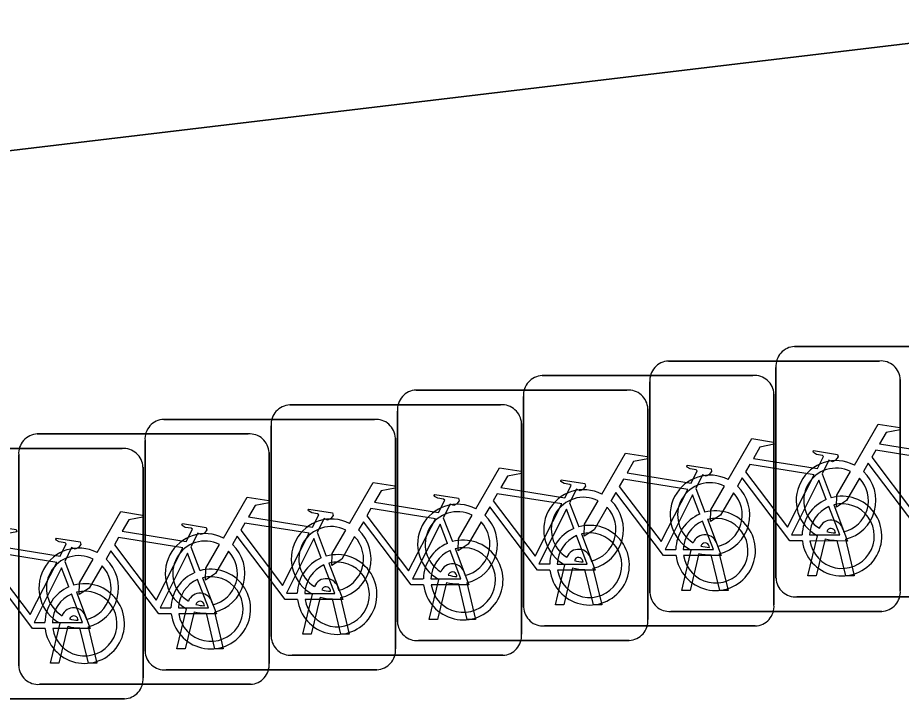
# Model space of a CAD drawing. Extents: x 162184 to 163154, y 385507 to 386516.
# Drawn here: x 162761.834 to 162765.359, y 386429.62 to 386432.371 of the extents above; entities that cross this region are included whole.
import ezdxf

# ---------------------------------------------------------------- set-up
doc = ezdxf.new("R2010")
doc.units = 0
for name, color, linetype in [('IMGEO_Erf', 7, 'Continuous'), ('IMGEO_Fietsenrek', 7, 'Continuous'), ('IMGEO_Voetpad_open', 7, 'Continuous')]:
    doc.layers.add(name, color=color, linetype=linetype)

msp = doc.modelspace()

# ---------------------------------------------------------------- linework, layer by layer
at = {"layer": 'IMGEO_Erf'}
msp.add_lwpolyline([(163002.712, 386467.501), (163001.756, 386467.842), (162999.262, 386468.477), (162997.489, 386468.786), (162995.824, 386469.032), (162993.927, 386469.309), (162992.151, 386469.571), (162989.841, 386469.185), (162937.766, 386460.481), (162934.477, 386459.931), (162894.907, 386453.027), (162819.461, 386440.236), (162799.345, 386437.091), (162771.737, 386433.026), (162747.295, 386430.111), (162736.141, 386429.087), (162728.219, 386428.267), (162728.615, 386423.374), (162731.201, 386390.943), (162756.092, 386378.524)], dxfattribs=at)
at = {"layer": 'IMGEO_Fietsenrek'}
for p, q in [((162764.9329, 386431.0595), (162765.7738, 386431.0595)), ((162765.7738, 386431.0595), (162764.9329, 386431.0595)), ((162764.4299, 386431.0015), (162765.2708, 386431.0015)), ((162765.2708, 386431.0015), (162764.4299, 386431.0015)), ((162764.8585, 386430.1349), (162764.8585, 386430.9758)), ((162764.8585, 386430.9758), (162764.8585, 386430.1349)), ((162763.9259, 386430.9435), (162764.7668, 386430.9435)), ((162764.7668, 386430.9435), (162763.9259, 386430.9435)), ((162764.3555, 386430.0769), (162764.3555, 386430.9178)), ((162764.3555, 386430.9178), (162764.3555, 386430.0769)), ((162765.3545, 386430.9271), (162765.3545, 386430.0862)), ((162765.3545, 386430.0862), (162765.3545, 386430.9271)), ((162763.4229, 386430.8855), (162764.2638, 386430.8855)), ((162764.2638, 386430.8855), (162763.4229, 386430.8855)), ((162763.8515, 386430.0189), (162763.8515, 386430.8598)), ((162763.8515, 386430.8598), (162763.8515, 386430.0189)), ((162764.8505, 386430.8691), (162764.8505, 386430.0282)), ((162764.8505, 386430.0282), (162764.8505, 386430.8691)), ((162762.9189, 386430.8265), (162763.7598, 386430.8265)), ((162763.7598, 386430.8265), (162762.9189, 386430.8265)), ((162764.3475, 386430.8111), (162764.3475, 386429.9702)), ((162764.3475, 386429.9702), (162764.3475, 386430.8111)), ((162763.3485, 386429.9609), (162763.3485, 386430.8018)), ((162763.3485, 386430.8018), (162763.3485, 386429.9609)), ((162762.4159, 386430.7685), (162763.2568, 386430.7685)), ((162763.2568, 386430.7685), (162762.4159, 386430.7685)), ((162762.8445, 386429.9019), (162762.8445, 386430.7428)), ((162762.8445, 386430.7428), (162762.8445, 386429.9019)), ((162763.8435, 386430.7521), (162763.8435, 386429.9112)), ((162763.8435, 386429.9112), (162763.8435, 386430.7521)), ((162761.9119, 386430.7105), (162762.7528, 386430.7105)), ((162762.7528, 386430.7105), (162761.9119, 386430.7105)), ((162762.3415, 386429.8439), (162762.3415, 386430.6848)), ((162762.3415, 386430.6848), (162762.3415, 386429.8439)), ((162763.3405, 386430.6941), (162763.3405, 386429.8532)), ((162763.3405, 386429.8532), (162763.3405, 386430.6941)), ((162761.4089, 386430.6525), (162762.2498, 386430.6525)), ((162762.2498, 386430.6525), (162761.4089, 386430.6525)), ((162762.8365, 386430.6361), (162762.8365, 386429.7952)), ((162762.8365, 386429.7952), (162762.8365, 386430.6361)), ((162761.8375, 386429.7859), (162761.8375, 386430.6268)), ((162761.8375, 386430.6268), (162761.8375, 386429.7859)), ((162762.3335, 386430.5781), (162762.3335, 386429.7372)), ((162762.3335, 386429.7372), (162762.3335, 386430.5781)), ((162765.0422, 386430.5512), (162765.0785, 386430.456)), ((162764.5382, 386430.4932), (162764.5745, 386430.398)), ((162764.0352, 386430.4352), (162764.0715, 386430.34)), ((162763.5312, 386430.3762), (162763.5675, 386430.281)), ((162763.0282, 386430.3182), (162763.0645, 386430.223)), ((162765.0959, 386430.3159), (162765.0949, 386430.3202)), ((162765.1266, 386430.3274), (162765.1284, 386430.3195)), ((162764.9855, 386430.1443), (162765.0238, 386430.3043)), ((162765.0542, 386430.2921), (162765.0189, 386430.1443)), ((162765.137, 386430.1443), (162765.1031, 386430.286)), ((162765.1354, 386430.2903), (162765.1704, 386430.1443)), ((162762.5242, 386430.2602), (162762.5605, 386430.165)), ((162764.4825, 386430.0863), (162764.5208, 386430.2463)), ((162764.5929, 386430.2579), (162764.5919, 386430.2622)), ((162764.6236, 386430.2694), (162764.6254, 386430.2615)), ((162764.1196, 386430.2114), (162764.1214, 386430.2035)), ((162764.5512, 386430.2341), (162764.5159, 386430.0863)), ((162764.634, 386430.0863), (162764.6001, 386430.228)), ((162764.6324, 386430.2323), (162764.6674, 386430.0863)), ((162762.0212, 386430.2022), (162762.0575, 386430.107)), ((162763.9785, 386430.0283), (162764.0168, 386430.1883)), ((162764.0472, 386430.1761), (162764.0119, 386430.0283)), ((162764.0889, 386430.1999), (162764.0879, 386430.2042)), ((162764.13, 386430.0283), (162764.0961, 386430.17)), ((162764.1284, 386430.1743), (162764.1634, 386430.0283)), ((162763.5859, 386430.1419), (162763.5849, 386430.1462)), ((162763.6166, 386430.1534), (162763.6184, 386430.1455)), ((162765.0189, 386430.1443), (162764.9855, 386430.1443)), ((162765.1704, 386430.1443), (162765.137, 386430.1443)), ((162763.4755, 386429.9703), (162763.5138, 386430.1303)), ((162763.5442, 386430.1181), (162763.5089, 386429.9703)), ((162763.627, 386429.9703), (162763.5931, 386430.112)), ((162763.6254, 386430.1163), (162763.6604, 386429.9703)), ((162762.9715, 386429.9113), (162763.0098, 386430.0713)), ((162763.0819, 386430.0829), (162763.0809, 386430.0872)), ((162763.1126, 386430.0944), (162763.1144, 386430.0865)), ((162764.5159, 386430.0863), (162764.4825, 386430.0863)), ((162764.6674, 386430.0863), (162764.634, 386430.0863)), ((162762.5789, 386430.0249), (162762.5779, 386430.0292)), ((162762.6096, 386430.0364), (162762.6114, 386430.0285)), ((162763.0402, 386430.0591), (162763.0049, 386429.9113)), ((162763.123, 386429.9113), (162763.0891, 386430.053)), ((162763.1214, 386430.0573), (162763.1564, 386429.9113)), ((162765.7831, 386430.0605), (162764.9422, 386430.0605)), ((162764.9422, 386430.0605), (162765.7831, 386430.0605)), ((162762.4685, 386429.8533), (162762.5068, 386430.0133)), ((162762.5372, 386430.0011), (162762.5019, 386429.8533)), ((162762.62, 386429.8533), (162762.5861, 386429.995)), ((162762.6184, 386429.9993), (162762.6534, 386429.8533)), ((162764.0119, 386430.0283), (162763.9785, 386430.0283)), ((162764.1634, 386430.0283), (162764.13, 386430.0283)), ((162765.2801, 386430.0025), (162764.4392, 386430.0025)), ((162764.4392, 386430.0025), (162765.2801, 386430.0025)), ((162762.0749, 386429.9669), (162762.0739, 386429.9712)), ((162762.1056, 386429.9784), (162762.1074, 386429.9705)), ((162763.5089, 386429.9703), (162763.4755, 386429.9703)), ((162763.6604, 386429.9703), (162763.627, 386429.9703)), ((162761.9645, 386429.7953), (162762.0028, 386429.9553)), ((162762.0332, 386429.9431), (162761.9979, 386429.7953)), ((162762.116, 386429.7953), (162762.0821, 386429.937)), ((162762.1144, 386429.9413), (162762.1494, 386429.7953)), ((162764.7761, 386429.9445), (162763.9352, 386429.9445)), ((162763.9352, 386429.9445), (162764.7761, 386429.9445)), ((162763.0049, 386429.9113), (162762.9715, 386429.9113)), ((162763.1564, 386429.9113), (162763.123, 386429.9113)), ((162762.5019, 386429.8533), (162762.4685, 386429.8533)), ((162762.6534, 386429.8533), (162762.62, 386429.8533)), ((162764.2731, 386429.8865), (162763.4322, 386429.8865)), ((162763.4322, 386429.8865), (162764.2731, 386429.8865)), ((162763.7691, 386429.8275), (162762.9282, 386429.8275)), ((162762.9282, 386429.8275), (162763.7691, 386429.8275)), ((162761.9979, 386429.7953), (162761.9645, 386429.7953)), ((162762.1494, 386429.7953), (162762.116, 386429.7953)), ((162763.2661, 386429.7695), (162762.4252, 386429.7695)), ((162762.4252, 386429.7695), (162763.2661, 386429.7695)), ((162762.7621, 386429.7115), (162761.9212, 386429.7115)), ((162761.9212, 386429.7115), (162762.7621, 386429.7115)), ((162762.2591, 386429.6535), (162761.4182, 386429.6535)), ((162761.4182, 386429.6535), (162762.2591, 386429.6535))]:
    msp.add_line(p, q, dxfattribs=at)
for points in [[(162765.1711, 386430.5862), (162765.2658, 386430.7497), (162765.352, 386430.7359), (162765.3537, 386430.7272), (162765.2976, 386430.7163), (162765.2714, 386430.671), (162765.5266, 386430.6302)], [(162764.6681, 386430.5282), (162764.7628, 386430.6917), (162764.849, 386430.6779), (162764.8507, 386430.6692), (162764.7946, 386430.6583), (162764.7684, 386430.613), (162765.0236, 386430.5722)], [(162764.1641, 386430.4702), (162764.2588, 386430.6337), (162764.345, 386430.6199), (162764.3467, 386430.6112), (162764.2906, 386430.6003), (162764.2644, 386430.555), (162764.5196, 386430.5142)], [(162765.0236, 386430.5722), (162765.0486, 386430.621), (162765.0435, 386430.625), (162765.0203, 386430.6287), (162765.0076, 386430.6362), (162765.0066, 386430.6393), (162765.0088, 386430.6439), (162765.1036, 386430.6288), (162765.1059, 386430.6185), (162765.0965, 386430.6061), (162765.0841, 386430.5997), (162765.0696, 386430.6059), (162765.0422, 386430.5512)], [(162765.5137, 386430.605), (162765.2569, 386430.646), (162765.2402, 386430.6172), (162765.4072, 386430.3969), (162765.5137, 386430.605)], [(162765.4668, 386430.3415), (162765.4171, 386430.3416), (162765.2264, 386430.5933), (162765.2074, 386430.5605)], [(162763.6611, 386430.4122), (162763.7558, 386430.5757), (162763.842, 386430.5619), (162763.8437, 386430.5532), (162763.7876, 386430.5423), (162763.7614, 386430.497), (162764.0166, 386430.4562)], [(162764.5196, 386430.5142), (162764.5446, 386430.563), (162764.5395, 386430.567), (162764.5163, 386430.5707), (162764.5036, 386430.5782), (162764.5026, 386430.5813), (162764.5048, 386430.5859), (162764.5996, 386430.5708), (162764.6019, 386430.5605), (162764.5925, 386430.5481), (162764.5801, 386430.5417), (162764.5656, 386430.5479), (162764.5382, 386430.4932)], [(162765.0107, 386430.547), (162764.7539, 386430.588), (162764.7372, 386430.5592), (162764.9042, 386430.3389), (162765.0107, 386430.547)], [(162765.1918, 386430.5337), (162765.1402, 386430.4445), (162765.1003, 386430.4185), (162765.1015, 386430.466), (162765.156, 386430.5602)], [(162764.0166, 386430.4562), (162764.0416, 386430.505), (162764.0365, 386430.509), (162764.0133, 386430.5127), (162764.0006, 386430.5202), (162763.9996, 386430.5233), (162764.0018, 386430.5279), (162764.0966, 386430.5128), (162764.0989, 386430.5025), (162764.0895, 386430.4901), (162764.0771, 386430.4837), (162764.0626, 386430.4899), (162764.0352, 386430.4352)], [(162764.5067, 386430.489), (162764.2499, 386430.53), (162764.2332, 386430.5012), (162764.4002, 386430.2809), (162764.5067, 386430.489)], [(162764.9638, 386430.2835), (162764.9141, 386430.2836), (162764.7234, 386430.5353), (162764.7044, 386430.5025)], [(162765.0587, 386430.449), (162765.0294, 386430.5258), (162764.92, 386430.3077), (162764.9627, 386430.3076)], [(162763.1571, 386430.3532), (162763.2518, 386430.5167), (162763.338, 386430.5029), (162763.3397, 386430.4942), (162763.2836, 386430.4833), (162763.2574, 386430.438), (162763.5126, 386430.3972)], [(162764.6888, 386430.4757), (162764.6372, 386430.3865), (162764.5973, 386430.3605), (162764.5985, 386430.408), (162764.653, 386430.5022)], [(162762.6541, 386430.2952), (162762.7488, 386430.4587), (162762.835, 386430.4449), (162762.8367, 386430.4362), (162762.7806, 386430.4253), (162762.7544, 386430.38), (162763.0096, 386430.3392)], [(162763.5126, 386430.3972), (162763.5376, 386430.446), (162763.5325, 386430.45), (162763.5093, 386430.4537), (162763.4966, 386430.4612), (162763.4956, 386430.4643), (162763.4978, 386430.4689), (162763.5926, 386430.4538), (162763.5949, 386430.4435), (162763.5855, 386430.4311), (162763.5731, 386430.4247), (162763.5586, 386430.4309), (162763.5312, 386430.3762)], [(162764.0037, 386430.431), (162763.7469, 386430.472), (162763.7302, 386430.4432), (162763.8972, 386430.2229), (162764.0037, 386430.431)], [(162764.4598, 386430.2255), (162764.4101, 386430.2256), (162764.2194, 386430.4773), (162764.2004, 386430.4445)], [(162764.5547, 386430.391), (162764.5254, 386430.4678), (162764.416, 386430.2497), (162764.4587, 386430.2496)], [(162763.9568, 386430.1675), (162763.9071, 386430.1676), (162763.7164, 386430.4193), (162763.6974, 386430.3865)], [(162764.1848, 386430.4177), (162764.1332, 386430.3285), (162764.0933, 386430.3025), (162764.0945, 386430.35), (162764.149, 386430.4442)], [(162764.9927, 386430.3075), (162765.1126, 386430.3073), (162765.0694, 386430.4209)], [(162765.0892, 386430.4278), (162765.1442, 386430.2832), (162764.9941, 386430.2835)], [(162762.1501, 386430.2372), (162762.2448, 386430.4007), (162762.331, 386430.3869), (162762.3327, 386430.3782), (162762.2766, 386430.3673), (162762.2504, 386430.322), (162762.5056, 386430.2812)], [(162763.0096, 386430.3392), (162763.0346, 386430.388), (162763.0295, 386430.392), (162763.0063, 386430.3957), (162762.9936, 386430.4032), (162762.9926, 386430.4063), (162762.9948, 386430.4109), (162763.0896, 386430.3958), (162763.0919, 386430.3855), (162763.0825, 386430.3731), (162763.0701, 386430.3667), (162763.0556, 386430.3729), (162763.0282, 386430.3182)], [(162763.4997, 386430.372), (162763.2429, 386430.413), (162763.2262, 386430.3842), (162763.3932, 386430.1639), (162763.4997, 386430.372)], [(162763.6818, 386430.3597), (162763.6302, 386430.2705), (162763.5903, 386430.2445), (162763.5915, 386430.292), (162763.646, 386430.3862)], [(162764.0517, 386430.333), (162764.0224, 386430.4098), (162763.913, 386430.1917), (162763.9557, 386430.1916)], [(162762.5056, 386430.2812), (162762.5306, 386430.33), (162762.5255, 386430.334), (162762.5023, 386430.3377), (162762.4896, 386430.3452), (162762.4886, 386430.3483), (162762.4908, 386430.3529), (162762.5856, 386430.3378), (162762.5879, 386430.3275), (162762.5785, 386430.3151), (162762.5661, 386430.3087), (162762.5516, 386430.3149), (162762.5242, 386430.2602)], [(162762.9967, 386430.314), (162762.7399, 386430.355), (162762.7232, 386430.3262), (162762.8902, 386430.1059), (162762.9967, 386430.314)], [(162763.4528, 386430.1085), (162763.4031, 386430.1086), (162763.2124, 386430.3603), (162763.1934, 386430.3275)], [(162763.5477, 386430.274), (162763.5184, 386430.3508), (162763.409, 386430.1327), (162763.4517, 386430.1326)], [(162764.4887, 386430.2495), (162764.6086, 386430.2493), (162764.5654, 386430.3629)], [(162764.5852, 386430.3698), (162764.6402, 386430.2252), (162764.4901, 386430.2255)], [(162761.6471, 386430.1792), (162761.7418, 386430.3427), (162761.828, 386430.3289), (162761.8297, 386430.3202), (162761.7736, 386430.3093), (162761.7474, 386430.264), (162762.0026, 386430.2232)], [(162763.1778, 386430.3007), (162763.1262, 386430.2115), (162763.0863, 386430.1855), (162763.0875, 386430.233), (162763.142, 386430.3272)], [(162764.0822, 386430.3118), (162764.1372, 386430.1672), (162763.9871, 386430.1675)], [(162762.0026, 386430.2232), (162762.0276, 386430.272), (162762.0225, 386430.276), (162761.9993, 386430.2797), (162761.9866, 386430.2872), (162761.9856, 386430.2903), (162761.9878, 386430.2949), (162762.0826, 386430.2798), (162762.0849, 386430.2695), (162762.0755, 386430.2571), (162762.0631, 386430.2507), (162762.0486, 386430.2569), (162762.0212, 386430.2022)], [(162762.4927, 386430.256), (162762.2359, 386430.297), (162762.2192, 386430.2682), (162762.3862, 386430.0479), (162762.4927, 386430.256)], [(162762.9498, 386430.0505), (162762.9001, 386430.0506), (162762.7094, 386430.3023), (162762.6904, 386430.2695)], [(162763.0447, 386430.216), (162763.0154, 386430.2928), (162762.906, 386430.0747), (162762.9487, 386430.0746)], [(162763.9857, 386430.1915), (162764.1056, 386430.1913), (162764.0624, 386430.3049)], [(162762.4458, 386429.9925), (162762.3961, 386429.9926), (162762.2054, 386430.2443), (162762.1864, 386430.2115)], [(162762.6748, 386430.2427), (162762.6232, 386430.1535), (162762.5833, 386430.1275), (162762.5845, 386430.175), (162762.639, 386430.2692)], [(162763.4817, 386430.1325), (162763.6016, 386430.1323), (162763.5584, 386430.2459)], [(162763.5782, 386430.2528), (162763.6332, 386430.1082), (162763.4831, 386430.1085)], [(162761.9897, 386430.198), (162761.7329, 386430.239), (162761.7162, 386430.2102), (162761.8832, 386429.9899), (162761.9897, 386430.198)], [(162762.1708, 386430.1847), (162762.1192, 386430.0955), (162762.0793, 386430.0695), (162762.0805, 386430.117), (162762.135, 386430.2112)], [(162762.5407, 386430.158), (162762.5114, 386430.2348), (162762.402, 386430.0167), (162762.4447, 386430.0166)], [(162761.9428, 386429.9345), (162761.8931, 386429.9346), (162761.7024, 386430.1863), (162761.6834, 386430.1535)], [(162762.0377, 386430.1), (162762.0084, 386430.1768), (162761.899, 386429.9587), (162761.9417, 386429.9586)], [(162762.9787, 386430.0745), (162763.0986, 386430.0743), (162763.0554, 386430.1879)], [(162763.0752, 386430.1948), (162763.1302, 386430.0502), (162762.9801, 386430.0505)], [(162762.5712, 386430.1368), (162762.6262, 386429.9922), (162762.4761, 386429.9925)], [(162762.4747, 386430.0165), (162762.5946, 386430.0163), (162762.5514, 386430.1299)], [(162761.9717, 386429.9585), (162762.0916, 386429.9583), (162762.0484, 386430.0719)], [(162762.0682, 386430.0788), (162762.1232, 386429.9342), (162761.9731, 386429.9345)]]:
    msp.add_lwpolyline(points, dxfattribs=at)
for centre, radius, start, end in [((162764.9362, 386430.9816), 0.0779, 92.4484, 184.2845), ((162764.9362, 386430.9816), 0.0779, 92.4484, 184.2845), ((162764.4332, 386430.9236), 0.0779, 92.4484, 184.2845), ((162764.4332, 386430.9236), 0.0779, 92.4484, 184.2845), ((162765.2766, 386430.9238), 0.0779, 2.4484, 94.2845), ((162765.2766, 386430.9238), 0.0779, 2.4484, 94.2845), ((162763.9292, 386430.8656), 0.0779, 92.4484, 184.2845), ((162763.9292, 386430.8656), 0.0779, 92.4484, 184.2845), ((162764.7726, 386430.8658), 0.0779, 2.4484, 94.2845), ((162764.7726, 386430.8658), 0.0779, 2.4484, 94.2845), ((162763.4262, 386430.8076), 0.0779, 92.4484, 184.2845), ((162763.4262, 386430.8076), 0.0779, 92.4484, 184.2845), ((162764.2696, 386430.8078), 0.0779, 2.4484, 94.2845), ((162764.2696, 386430.8078), 0.0779, 2.4484, 94.2845), ((162762.9222, 386430.7486), 0.0779, 92.4484, 184.2845), ((162762.9222, 386430.7486), 0.0779, 92.4484, 184.2845), ((162763.7656, 386430.7488), 0.0779, 2.4484, 94.2845), ((162763.7656, 386430.7488), 0.0779, 2.4484, 94.2845), ((162762.4192, 386430.6906), 0.0779, 92.4484, 184.2845), ((162762.4192, 386430.6906), 0.0779, 92.4484, 184.2845), ((162763.2626, 386430.6908), 0.0779, 2.4484, 94.2845), ((162763.2626, 386430.6908), 0.0779, 2.4484, 94.2845), ((162761.9152, 386430.6326), 0.0779, 92.4484, 184.2845), ((162761.9152, 386430.6326), 0.0779, 92.4484, 184.2845), ((162762.7586, 386430.6328), 0.0779, 2.4484, 94.2845), ((162762.7586, 386430.6328), 0.0779, 2.4484, 94.2845), ((162762.2556, 386430.5748), 0.0779, 2.4484, 94.2845), ((162762.2556, 386430.5748), 0.0779, 2.4484, 94.2845), ((162765.0981, 386430.4449), 0.159, 62.6766, 242.1369), ((162765.0981, 386430.4449), 0.129, 63.3192, 238.903), ((162765.0981, 386430.4449), 0.159, 283.5766, 46.6042), ((162764.5951, 386430.3869), 0.159, 62.6766, 242.1369), ((162765.0981, 386430.4449), 0.129, 283.6043, 43.4302), ((162764.0911, 386430.3289), 0.159, 62.6766, 242.1369), ((162764.5951, 386430.3869), 0.129, 63.3192, 238.903), ((162764.5951, 386430.3869), 0.159, 283.5766, 46.6042), ((162764.0911, 386430.3289), 0.129, 63.3192, 238.903), ((162764.5951, 386430.3869), 0.129, 283.6043, 43.4302), ((162765.1217, 386430.3029), 0.159, 187.0065, 105.7708), ((162763.5881, 386430.2709), 0.159, 62.6766, 242.1369), ((162764.0911, 386430.3289), 0.129, 283.6043, 43.4302), ((162764.0911, 386430.3289), 0.159, 283.5766, 46.6042), ((162765.1217, 386430.3029), 0.159, 113.3408, 178.3217), ((162765.1217, 386430.3029), 0.129, 113.923, 177.9556), ((162765.1217, 386430.3029), 0.129, 188.6715, 104.5883), ((162763.5881, 386430.2709), 0.129, 63.3192, 238.903), ((162763.5881, 386430.2709), 0.159, 283.5766, 46.6042), ((162764.6177, 386430.2449), 0.159, 113.3408, 178.3217), ((162764.6177, 386430.2449), 0.159, 187.0065, 105.7708), ((162763.0841, 386430.2119), 0.159, 62.6766, 242.1369), ((162763.5881, 386430.2709), 0.129, 283.6043, 43.4302), ((162764.1147, 386430.1869), 0.159, 187.0065, 105.7708), ((162764.6177, 386430.2449), 0.129, 113.923, 177.9556), ((162764.6177, 386430.2449), 0.129, 188.6715, 104.5883), ((162765.0779, 386430.3163), 0.0499, 12.8025, 158.6934), ((162762.5811, 386430.1539), 0.159, 62.6766, 242.1369), ((162763.0841, 386430.2119), 0.129, 63.3192, 238.903), ((162763.0841, 386430.2119), 0.159, 283.5766, 46.6042), ((162764.1147, 386430.1869), 0.159, 113.3408, 178.3217), ((162764.1147, 386430.1869), 0.129, 188.6715, 104.5883), ((162765.0779, 386430.3163), 0.0174, 12.8025, 163.4502), ((162765.0981, 386430.4449), 0.129, 253.415, 269.0204), ((162762.5811, 386430.1539), 0.129, 63.3192, 238.903), ((162763.0841, 386430.2119), 0.129, 283.6043, 43.4302), ((162763.6107, 386430.1279), 0.159, 187.0065, 105.7708), ((162764.1147, 386430.1869), 0.129, 113.923, 177.9556), ((162764.5749, 386430.2583), 0.0499, 12.8025, 158.6934), ((162764.5749, 386430.2583), 0.0174, 12.8025, 163.4502), ((162765.0981, 386430.4449), 0.159, 253.9967, 271.7867), ((162762.0771, 386430.0959), 0.159, 62.6766, 242.1369), ((162762.5811, 386430.1539), 0.129, 283.6043, 43.4302), ((162762.5811, 386430.1539), 0.159, 283.5766, 46.6042), ((162763.6107, 386430.1279), 0.159, 113.3408, 178.3217), ((162763.6107, 386430.1279), 0.129, 113.923, 177.9556), ((162763.6107, 386430.1279), 0.129, 188.6715, 104.5883), ((162764.0709, 386430.2003), 0.0499, 12.8025, 158.6934), ((162764.5951, 386430.3869), 0.129, 253.415, 269.0204), ((162762.0771, 386430.0959), 0.129, 63.3192, 238.903), ((162762.0771, 386430.0959), 0.159, 283.5766, 46.6042), ((162763.1077, 386430.0699), 0.159, 113.3408, 178.3217), ((162763.1077, 386430.0699), 0.159, 187.0065, 105.7708), ((162764.0709, 386430.2003), 0.0174, 12.8025, 163.4502), ((162764.0911, 386430.3289), 0.129, 253.415, 269.0204), ((162764.5951, 386430.3869), 0.159, 253.9967, 271.7867), ((162762.0771, 386430.0959), 0.129, 283.6043, 43.4302), ((162762.6037, 386430.0119), 0.159, 187.0065, 105.7708), ((162763.1077, 386430.0699), 0.129, 113.923, 177.9556), ((162763.1077, 386430.0699), 0.129, 188.6715, 104.5883), ((162763.5679, 386430.1423), 0.0499, 12.8025, 158.6934), ((162764.0911, 386430.3289), 0.159, 253.9967, 271.7867), ((162762.6037, 386430.0119), 0.159, 113.3408, 178.3217), ((162762.6037, 386430.0119), 0.129, 188.6715, 104.5883), ((162763.5679, 386430.1423), 0.0174, 12.8025, 163.4502), ((162763.5881, 386430.2709), 0.129, 253.415, 269.0204), ((162764.9364, 386430.1382), 0.0779, 182.4484, 274.2845), ((162764.9364, 386430.1382), 0.0779, 182.4484, 274.2845), ((162762.1007, 386429.9539), 0.159, 113.3408, 178.3217), ((162762.1007, 386429.9539), 0.159, 187.0065, 105.7708), ((162762.6037, 386430.0119), 0.129, 113.923, 177.9556), ((162763.0639, 386430.0833), 0.0499, 12.8025, 158.6934), ((162763.0639, 386430.0833), 0.0174, 12.8025, 163.4502), ((162763.5881, 386430.2709), 0.159, 253.9967, 271.7867), ((162762.1007, 386429.9539), 0.129, 113.923, 177.9556), ((162762.1007, 386429.9539), 0.129, 188.6715, 104.5883), ((162762.5609, 386430.0253), 0.0499, 12.8025, 158.6934), ((162763.0841, 386430.2119), 0.129, 253.415, 269.0204), ((162764.4334, 386430.0802), 0.0779, 182.4484, 274.2845), ((162764.4334, 386430.0802), 0.0779, 182.4484, 274.2845), ((162765.2768, 386430.0804), 0.0779, 272.4484, 4.2845), ((162765.2768, 386430.0804), 0.0779, 272.4484, 4.2845), ((162762.5609, 386430.0253), 0.0174, 12.8025, 163.4502), ((162762.5811, 386430.1539), 0.129, 253.415, 269.0204), ((162763.0841, 386430.2119), 0.159, 253.9967, 271.7867), ((162762.0569, 386429.9673), 0.0499, 12.8025, 158.6934), ((162762.5811, 386430.1539), 0.159, 253.9967, 271.7867), ((162763.9294, 386430.0222), 0.0779, 182.4484, 274.2845), ((162763.9294, 386430.0222), 0.0779, 182.4484, 274.2845), ((162764.7728, 386430.0224), 0.0779, 272.4484, 4.2845), ((162764.7728, 386430.0224), 0.0779, 272.4484, 4.2845), ((162762.0569, 386429.9673), 0.0174, 12.8025, 163.4502), ((162762.0771, 386430.0959), 0.129, 253.415, 269.0204), ((162763.4264, 386429.9642), 0.0779, 182.4484, 274.2845), ((162763.4264, 386429.9642), 0.0779, 182.4484, 274.2845), ((162764.2698, 386429.9644), 0.0779, 272.4484, 4.2845), ((162764.2698, 386429.9644), 0.0779, 272.4484, 4.2845), ((162762.0771, 386430.0959), 0.159, 253.9967, 271.7867), ((162762.9224, 386429.9052), 0.0779, 182.4484, 274.2845), ((162762.9224, 386429.9052), 0.0779, 182.4484, 274.2845), ((162763.7658, 386429.9054), 0.0779, 272.4484, 4.2845), ((162763.7658, 386429.9054), 0.0779, 272.4484, 4.2845), ((162763.2628, 386429.8474), 0.0779, 272.4484, 4.2845), ((162763.2628, 386429.8474), 0.0779, 272.4484, 4.2845), ((162762.4194, 386429.8472), 0.0779, 182.4484, 274.2845), ((162762.4194, 386429.8472), 0.0779, 182.4484, 274.2845), ((162761.9154, 386429.7892), 0.0779, 182.4484, 274.2845), ((162761.9154, 386429.7892), 0.0779, 182.4484, 274.2845), ((162762.7588, 386429.7894), 0.0779, 272.4484, 4.2845), ((162762.7588, 386429.7894), 0.0779, 272.4484, 4.2845), ((162762.2558, 386429.7314), 0.0779, 272.4484, 4.2845), ((162762.2558, 386429.7314), 0.0779, 272.4484, 4.2845)]:
    msp.add_arc(centre, radius, start, end, dxfattribs=at)
at = {"layer": 'IMGEO_Voetpad_open'}
msp.add_lwpolyline([(162894.907, 386453.027), (162934.477, 386459.931), (162937.766, 386460.481), (162937.49, 386462.555), (162824.18, 386443.141), (162804.037, 386439.845), (162788.912, 386437.554), (162786.723, 386437.249), (162783.511, 386436.802), (162763.541, 386434.021), (162750.557, 386432.581), (162748.72, 386432.378), (162743.447, 386431.793), (162735.818, 386431.083), (162728.054, 386430.27), (162728.219, 386428.267), (162736.141, 386429.087), (162747.295, 386430.111), (162771.737, 386433.026), (162799.345, 386437.091), (162819.461, 386440.236)], close=True, dxfattribs=at)

doc.saveas('drawing.dxf')
